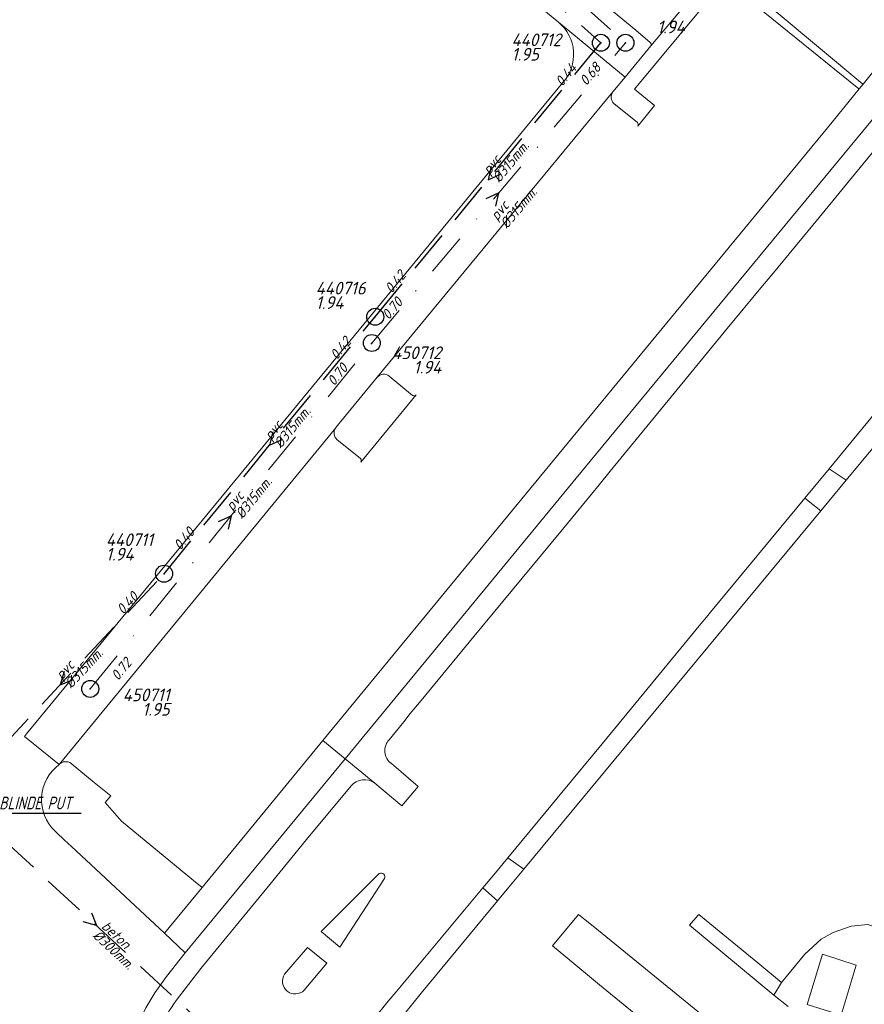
# Model space of a CAD drawing. Extents: x 148869 to 161638, y 453607 to 469810.
# Tile 474 of 656: x 155741 to 155841, y 463579 to 463695. Entities that reach past the tile are written whole.
import ezdxf
from ezdxf.enums import TextEntityAlignment as Align

# ---------------------------------------------------------------- set-up
doc = ezdxf.new("R2010")
doc.units = 0
doc.header["$PDMODE"] = 32
doc.header["$PDSIZE"] = 2
doc.linetypes.add('RI-HWA', pattern=[7.4, 5, -2.4])
doc.linetypes.add('RI-VWA', pattern=[11, 5, -3, 0, -3])
doc.layers.get('0').update_dxf_attribs({"linetype": 'CONTINUOUS'})
for name, color, linetype in [('B-OI-AANPIJLING-niet meenemen', 252, 'CONTINUOUS'), ('B-OI-RI-BIJZONDERDERHEDEN-T18-niet meenemen', 252, 'CONTINUOUS'), ('B-OI-RI-BOB-T18-niet meenemen', 252, 'CONTINUOUS'), ('B-OI-RI-DIAMETER-T18-niet meenemen', 252, 'CONTINUOUS'), ('B-OI-RI-HWA-PUTDEKSELHOOGTE-T25-niet meenemen', 252, 'CONTINUOUS'), ('B-OI-RI-HWA-PUTNUMMER-T25-niet meenemen', 252, 'CONTINUOUS'), ('B-OI-RI-HWA_TRANSPORTLEIDING-G-niet meenemen', 252, 'RI-HWA'), ('B-OI-RI-MATERIAAL-T18-niet meenemen', 252, 'CONTINUOUS'), ('B-OI-RI-STROOMRICHTING-S-niet meenemen', 252, 'CONTINUOUS'), ('B-OI-RI-VWA_PUTDEKSELHOOGTE-T25-niet meenemen', 252, 'CONTINUOUS'), ('gs dwa', 252, 'CONTINUOUS'), ('gs rwa', 252, 'CONTINUOUS')]:
    doc.layers.add(name, color=color, linetype=linetype)
for name, color, linetype, lineweight in [('B-OI-RI-VWA_TRANSPORTLEIDING-G-niet meenemen', 252, 'RI-VWA', 18), ('B-RO-VH-VERHARDING_ASFALT-GV', 251, 'CONTINUOUS', 18), ('B-RO-VH-VERHARDING_STRAATBAKSTEEN-GV', 251, 'CONTINUOUS', 18)]:
    doc.layers.add(name, color=color, linetype=linetype, lineweight=lineweight)
doc.styles.add('iso15', font='ISO.shx', dxfattribs={"oblique": 15})
doc.styles.add('NLCS-ISO-M750_CURSIEF', font='NLCS-ISO.ttf', dxfattribs={"oblique": 15})

# ---------------------------------------------------------------- blocks, each defined once
blk = doc.blocks.new('ACMAP_ANN_TEMPLATE_diam')
at = {"color": 0, "linetype": 'ByBlock', "style": 'iso15', "oblique": 15}
blk.add_attdef('diam', (0.5, -1.3), '', height=1.2, dxfattribs=at)
blk = doc.blocks.new('ACMAP_ANN_TEMPLATE_mat')
at = {"color": 0, "linetype": 'ByBlock', "style": 'iso15', "oblique": 15}
blk.add_attdef('mat', (0.5, 0.2), '', height=1.2, dxfattribs=at)
blk = doc.blocks.new('ACMAP_ANN_TEMPLATE_nap-l')
at = {"color": 0, "linetype": 'ByBlock', "style": 'iso15', "oblique": 15}
blk.add_attdef('nap-l', (3.3, 0.2), '', height=1.2, dxfattribs=at)
blk = doc.blocks.new('ACMAP_ANN_TEMPLATE_nap-r')
at = {"color": 0, "linetype": 'ByBlock', "style": 'iso15', "oblique": 15}
blk.add_attdef('nap-r', text='', height=1.2, dxfattribs=at).set_placement((-4.1, 0.2), align=Align.RIGHT)
blk = doc.blocks.new('ACMAP_ANN_TEMPLATE_puth-dwa')
at = {"color": 0, "linetype": 'ByBlock', "style": 'iso15', "oblique": 15}
blk.add_attdef('puth-dwa', text='', height=1.5, dxfattribs=at).set_placement((2.7, 1), align=Align.RIGHT)
blk = doc.blocks.new('ACMAP_ANN_TEMPLATE_putnr-dwa')
at = {"color": 0, "linetype": 'ByBlock', "style": 'iso15', "oblique": 15}
blk.add_attdef('putnr-dwa', text='', height=1.5, dxfattribs=at).set_placement((2.7, 2.7), align=Align.RIGHT)
blk = doc.blocks.new('ACMAP_ANN_TEMPLATE_puth-rwa')
at = {"color": 0, "linetype": 'ByBlock', "style": 'iso15', "oblique": 15}
blk.add_attdef('puth-rwa', (-2.7, -4.4), '', height=1.5, dxfattribs=at)
blk = doc.blocks.new('ACMAP_ANN_TEMPLATE_putnr-rwa')
at = {"color": 0, "linetype": 'ByBlock', "style": 'iso15', "oblique": 15}
blk.add_attdef('putnr-rwa', (-2.7, -2.7), '', height=1.5, dxfattribs=at)

msp = doc.modelspace()

# ---------------------------------------------------------------- linework, layer by layer
at = {"layer": 'B-OI-AANPIJLING-niet meenemen', "flags": 128}
msp.add_lwpolyline([(155728.39, 463598.84), (155729.75, 463600.18), (155729.12, 463600.61), (155728.39, 463598.84), (155729.22, 463600.54), (155729.33, 463600.47), (155728.39, 463598.84), (155729.54, 463600.33), (155729.65, 463600.25), (155728.39, 463598.84), (155730.07, 463601.35), (155748.52, 463601.35)], dxfattribs=at)
at = {"layer": 'B-OI-RI-HWA_TRANSPORTLEIDING-G-niet meenemen'}
for p, q in [((155763.1, 463733.38), (155809.8, 463692.2)), ((155783.2, 463659.9), (155809.8, 463692.2)), ((155758.3, 463629.6), (155783.2, 463659.9)), ((155733.8, 463603.42), (155758.3, 463629.6)), ((155733.8, 463603.42), (155766.86, 463572.79))]:
    msp.add_line(p, q, dxfattribs=at)
at = {"layer": 'B-OI-RI-STROOMRICHTING-S-niet meenemen'}
for points in [[(155796.86, 463677.62), (155796.5, 463676.05), (155797.97, 463676.7)], [(155796.27, 463673.86), (155797.75, 463674.5), (155797.37, 463672.94)], [(155771.11, 463646.32), (155770.75, 463644.75), (155772.22, 463645.41)], [(155764.73, 463635.75), (155766.2, 463636.41), (155765.85, 463634.84)], [(155746.51, 463618.05), (155746.05, 463616.51), (155747.56, 463617.07)], [(155749.76, 463589.61), (155750.33, 463588.1), (155748.78, 463588.56)]]:
    msp.add_lwpolyline(points, dxfattribs=at)
at = {"layer": 'B-OI-RI-VWA_TRANSPORTLEIDING-G-niet meenemen'}
for p, q in [((155765.86, 463734.12), (155812.7, 463692.2)), ((155782.8, 463656.8), (155812.7, 463692.2)), ((155749.6, 463616.02), (155782.8, 463656.8))]:
    msp.add_line(p, q, dxfattribs=at)
at = {"layer": 'B-RO-VH-VERHARDING_ASFALT-GV', "flags": 128}
for points in [[(155815.62, 463692.22), (155813.93, 463693.68), (155774.96, 463725.73), (155772.16, 463728.08), (155768.98, 463724.14), (155783.56, 463712.15), (155804.61, 463694.79), (155804.8, 463694.63), (155812.66, 463688.15), (155815.68, 463691.84)], [(155851.53, 463694.89), (155808.54, 463642.87), (155779.64, 463607.77), (155783.14, 463604.89), (155786.34, 463602.24), (155786.95, 463602.96), (155788.26, 463604.52), (155785.1, 463607.2)], [(155811.23, 463686.41), (155812.66, 463688.15), (155804.8, 463694.63)], [(155805.31, 463687.5), (155742.09, 463610.72), (155741.85, 463610.39), (155745.92, 463607.09), (155778.54, 463646.79), (155778.57, 463646.83), (155779.46, 463647.94), (155783.42, 463652.76), (155811.23, 463686.41)], [(155784.83, 463610.01), (155786.56, 463612.13), (155787.33, 463613.1), (155788.6, 463614.64), (155794.84, 463622.21), (155805.07, 463634.57), (155809.59, 463640.09), (155810.89, 463641.68), (155816.48, 463648.47), (155824.7, 463658.51), (155828.66, 463663.29), (155829.95, 463664.83), (155835.52, 463671.6), (155839.45, 463676.41), (155840.71, 463677.93), (155845.86, 463684.16)], [(155842.2, 463648.6), (155836.7, 463641.97), (155838.73, 463640.63), (155841.82, 463644.35), (155855.72, 463661.11), (155871.43, 463680.05)], [(155783.14, 463604.89), (155779.64, 463607.77), (155760.81, 463584.9), (155758.58, 463582.09), (155757.21, 463580.18), (155756.16, 463578.39), (155756.1, 463578.28), (155755.15, 463576.48)], [(155759.74, 463579.29), (155762.65, 463583.03), (155768.95, 463590.74), (155770.6, 463592.76), (155775.11, 463598.25), (155780.37, 463604.57)], [(155783.67, 463594.23), (155776.84, 463587.41)], [(155776.84, 463587.41), (155779.02, 463585.58), (155784.29, 463593.64)], [(155785.81, 463576.69), (155788.61, 463580.13), (155797.62, 463591.01), (155795.89, 463592.56), (155785.66, 463580.3), (155784.73, 463579.18), (155784.08, 463578.39), (155783.25, 463577.35), (155779.62, 463572.75)], [(155829.53, 463571.22), (155808.88, 463588.02), (155807.97, 463588.78), (155807.18, 463589.43), (155804.09, 463585.72), (155805.68, 463584.42), (155809.66, 463581.14), (155825.33, 463568.31)], [(155847.25, 463577.78), (155847.37, 463579.51), (155847.17, 463581.4), (155846.83, 463582.63), (155846.24, 463583.97), (155845.4, 463585.32), (155844.11, 463586.78), (155842.93, 463587.68), (155841.27, 463588.24), (155839.31, 463588.03), (155837.18, 463587.28), (155835.76, 463586.5), (155833.85, 463584.72), (155831.1, 463581.41), (155830.2, 463579.92), (155831.88, 463578.56)], [(155777.5, 463583.66), (155775.23, 463585.54), (155772.52, 463582.39)], [(155774.83, 463580.48), (155777.5, 463583.66)]]:
    msp.add_lwpolyline(points, dxfattribs=at)
at = {"layer": 'B-RO-VH-VERHARDING_ASFALT-GV'}
for points in [[(155804.8, 463694.63, -0.427968), (155805.31, 463687.5)], [(155815.68, 463691.84, 0.445097), (155815.62, 463692.22)], [(155785.1, 463607.2, -0.441472), (155784.83, 463610.01)], [(155780.37, 463604.57, -0.404324), (155783.14, 463604.89)], [(155784.29, 463593.64, 0.78364), (155783.67, 463594.23)], [(155772.52, 463582.39, 0.905806), (155774.83, 463580.48)], [(155756.16, 463572.22, -0.072013), (155759.74, 463579.29)]]:
    msp.add_lwpolyline(points, format="xyb", dxfattribs=at)
at = {"layer": 'B-RO-VH-VERHARDING_ASFALT-GV', "flags": 128}
for points in [[(155836.7, 463641.97), (155833.85, 463638.52), (155835.73, 463637.01), (155838.73, 463640.63)], [(155804.11, 463602.48), (155798.83, 463596.11), (155800.73, 463594.77), (155805.28, 463600.27), (155835.73, 463637.01), (155833.85, 463638.52), (155822.74, 463625.07), (155822.25, 463624.47), (155821.6, 463623.69), (155809.94, 463609.52), (155805.19, 463603.79)], [(155799.15, 463592.86), (155800.73, 463594.77), (155798.83, 463596.11), (155797.36, 463594.34), (155795.89, 463592.56), (155797.62, 463591.01)], [(155830.2, 463579.92), (155831.1, 463581.41), (155828.32, 463583.7), (155821.34, 463589.42), (155821.24, 463589.31), (155820.27, 463588.14)], [(155835.94, 463584.72), (155839.89, 463583.46), (155838.12, 463577.56), (155834.14, 463578.8)]]:
    msp.add_lwpolyline(points, close=True, dxfattribs=at)
at = {"layer": 'B-RO-VH-VERHARDING_STRAATBAKSTEEN-GV', "flags": 128}
for points in [[(155814.15, 463682.38), (155816.14, 463684.8), (155814.21, 463686.39), (155813.78, 463686.73), (155824.4, 463699.58), (155824.42, 463699.57), (155840.23, 463686.79), (155840.27, 463686.76), (155840.72, 463687.32), (155840.7, 463687.34), (155825.47, 463700.04), (155825.3, 463700.14), (155825.06, 463700.34), (155823.74, 463701.42), (155815.68, 463691.84), (155812.66, 463688.15)], [(155812.66, 463688.15), (155811.23, 463686.41)], [(155811.35, 463685.03), (155814.11, 463682.8)], [(155783.42, 463652.76), (155779.46, 463647.94), (155778.57, 463646.83), (155778.54, 463646.79)], [(155787.6, 463650.62), (155784.85, 463652.9)], [(155781.49, 463642.75), (155788.02, 463650.68)], [(155778.69, 463645.43), (155781.46, 463643.17)], [(155745.45, 463599.24), (155745.65, 463599.05), (155746.53, 463598.21), (155747.4, 463597.45), (155758.34, 463587.21), (155762.78, 463592.6), (155761.77, 463593.43), (155753.28, 463600.42), (155751.37, 463602.61), (155752.04, 463603.41), (155750.06, 463604.98), (155747.35, 463607.23)]]:
    msp.add_lwpolyline(points, dxfattribs=at)
for points in [[(155851.53, 463694.89), (155849.44, 463696.62), (155849.16, 463696.24), (155847.93, 463696.24), (155844.81, 463692.44), (155842.32, 463689.32), (155841.03, 463687.71), (155840.72, 463687.32), (155840.27, 463686.76), (155837.06, 463682.85), (155805.42, 463644.46), (155777.02, 463609.92), (155779.64, 463607.77), (155808.54, 463642.87)], [(155777.02, 463609.92), (155762.78, 463592.6), (155758.34, 463587.21), (155760.81, 463584.9), (155779.64, 463607.77)]]:
    msp.add_lwpolyline(points, close=True, dxfattribs=at)
at = {"layer": 'B-RO-VH-VERHARDING_STRAATBAKSTEEN-GV'}
for points in [[(155811.23, 463686.41, 0.392862), (155811.35, 463685.03)], [(155814.11, 463682.8, -0.370915), (155814.15, 463682.38)], [(155784.85, 463652.9, 0.391745), (155783.42, 463652.76)], [(155788.02, 463650.68, -0.360701), (155787.6, 463650.62)], [(155778.54, 463646.79, 0.394616), (155778.69, 463645.43)], [(155781.46, 463643.17, -0.383626), (155781.49, 463642.75)], [(155747.35, 463607.23, 0.382241), (155745.92, 463607.09)], [(155745.92, 463607.09, 0.464011), (155745.45, 463599.24)]]:
    msp.add_lwpolyline(points, format="xyb", dxfattribs=at)
at = {"layer": 'gs dwa'}
for p in [(155812.7, 463692.2), (155782.8, 463656.8), (155749.6, 463616.02)]:
    msp.add_point(p, dxfattribs=at)
at = {"layer": 'gs rwa'}
for p in [(155809.8, 463692.2), (155783.2, 463659.9), (155758.3, 463629.6)]:
    msp.add_point(p, dxfattribs=at)

# ---------------------------------------------------------------- block references
at = {"layer": 'B-OI-RI-BOB-T18-niet meenemen'}
ref = msp.add_blockref('ACMAP_ANN_TEMPLATE_nap-r', (155809.8, 463692.2), dxfattribs=dict(at, rotation=50.52754015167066))
ref.add_attrib('nap-r', '0.44', dxfattribs={"layer": '0', "color": 0, "linetype": 'ByBlock', "height": 1.2, "rotation": 50.5275, "style": 'NLCS-ISO-M750_CURSIEF', "oblique": 15}).set_placement((155807.04, 463689.16), align=Align.RIGHT)
ref = msp.add_blockref('ACMAP_ANN_TEMPLATE_nap-r', (155812.7, 463692.2), dxfattribs=dict(at, rotation=49.81446799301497))
ref.add_attrib('nap-r', '0.68', dxfattribs={"layer": '0', "color": 0, "linetype": 'ByBlock', "height": 1.2, "rotation": 49.8145, "style": 'NLCS-ISO-M750_CURSIEF', "oblique": 15}).set_placement((155809.9, 463689.2), align=Align.RIGHT)
ref = msp.add_blockref('ACMAP_ANN_TEMPLATE_nap-l', (155783.2, 463659.9), dxfattribs=dict(at, rotation=50.52754015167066))
ref.add_attrib('nap-l', '0.42', (155785.14, 463662.57), dxfattribs={"layer": '0', "color": 0, "linetype": 'ByBlock', "height": 1.2, "rotation": 50.5275, "style": 'NLCS-ISO-M750_CURSIEF', "oblique": 15})
ref = msp.add_blockref('ACMAP_ANN_TEMPLATE_nap-l', (155782.8, 463656.8), dxfattribs=dict(at, rotation=49.81446799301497))
ref.add_attrib('nap-l', '0.70', (155784.78, 463659.45), dxfattribs={"layer": '0', "color": 0, "linetype": 'ByBlock', "height": 1.2, "rotation": 49.8145, "style": 'NLCS-ISO-M750_CURSIEF', "oblique": 15})
ref = msp.add_blockref('ACMAP_ANN_TEMPLATE_nap-r', (155783.2, 463659.9), dxfattribs=dict(at, rotation=50.58724396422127))
ref.add_attrib('nap-r', '0.42', dxfattribs={"layer": '0', "color": 0, "linetype": 'ByBlock', "height": 1.2, "rotation": 50.5872, "style": 'NLCS-ISO-M750_CURSIEF', "oblique": 15}).set_placement((155780.44, 463656.86), align=Align.RIGHT)
ref = msp.add_blockref('ACMAP_ANN_TEMPLATE_nap-r', (155782.8, 463656.8), dxfattribs=dict(at, rotation=50.85011802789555))
ref.add_attrib('nap-r', '0.70', dxfattribs={"layer": '0', "color": 0, "linetype": 'ByBlock', "height": 1.2, "rotation": 50.8501, "style": 'NLCS-ISO-M750_CURSIEF', "oblique": 15}).set_placement((155780.06, 463653.75), align=Align.RIGHT)
ref = msp.add_blockref('ACMAP_ANN_TEMPLATE_nap-l', (155758.3, 463629.6), dxfattribs=dict(at, rotation=50.58724396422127))
ref.add_attrib('nap-l', '0.40', (155760.24, 463632.28), dxfattribs={"layer": '0', "color": 0, "linetype": 'ByBlock', "height": 1.2, "rotation": 50.5872, "style": 'NLCS-ISO-M750_CURSIEF', "oblique": 15})
ref = msp.add_blockref('ACMAP_ANN_TEMPLATE_nap-r', (155758.3, 463629.6), dxfattribs=dict(at, rotation=46.89861237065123))
ref.add_attrib('nap-r', '0.40', dxfattribs={"layer": '0', "color": 0, "linetype": 'ByBlock', "height": 1.2, "rotation": 46.8986, "style": 'NLCS-ISO-M750_CURSIEF', "oblique": 15}).set_placement((155755.35, 463626.74), align=Align.RIGHT)
ref = msp.add_blockref('ACMAP_ANN_TEMPLATE_nap-l', (155750.94, 463614.22), dxfattribs=dict(at, rotation=50.85011802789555))
ref.add_attrib('nap-l', '0.72', (155752.87, 463616.91), dxfattribs={"layer": '0', "color": 0, "linetype": 'ByBlock', "height": 1.2, "rotation": 50.8501, "style": 'NLCS-ISO-M750_CURSIEF', "oblique": 15})
at = {"layer": 'B-OI-RI-DIAMETER-T18-niet meenemen'}
ref = msp.add_blockref('ACMAP_ANN_TEMPLATE_diam', (155796.5, 463676.05), dxfattribs=dict(at, rotation=50.52754015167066))
ref.add_attrib('diam', '%%c315mm.', (155797.82, 463675.61), dxfattribs={"layer": '0', "color": 0, "linetype": 'ByBlock', "height": 1.2, "rotation": 50.5275, "style": 'NLCS-ISO-M750_CURSIEF', "oblique": 15})
ref = msp.add_blockref('ACMAP_ANN_TEMPLATE_diam', (155797.4, 463670.65), dxfattribs=dict(at, rotation=49.81446799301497))
ref.add_attrib('diam', '%%c315mm.', (155798.72, 463670.2), dxfattribs={"layer": '0', "color": 0, "linetype": 'ByBlock', "height": 1.2, "rotation": 49.8145, "style": 'NLCS-ISO-M750_CURSIEF', "oblique": 15})
ref = msp.add_blockref('ACMAP_ANN_TEMPLATE_diam', (155770.75, 463644.75), dxfattribs=dict(at, rotation=50.58724396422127))
ref.add_attrib('diam', '%%c315mm.', (155772.07, 463644.31), dxfattribs={"layer": '0', "color": 0, "linetype": 'ByBlock', "height": 1.2, "rotation": 50.5872, "style": 'NLCS-ISO-M750_CURSIEF', "oblique": 15})
ref = msp.add_blockref('ACMAP_ANN_TEMPLATE_diam', (155766.2, 463636.41), dxfattribs=dict(at, rotation=50.85011802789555))
ref.add_attrib('diam', '%%c315mm.', (155767.52, 463635.98), dxfattribs={"layer": '0', "color": 0, "linetype": 'ByBlock', "height": 1.2, "rotation": 50.8501, "style": 'NLCS-ISO-M750_CURSIEF', "oblique": 15})
ref = msp.add_blockref('ACMAP_ANN_TEMPLATE_diam', (155746.05, 463616.51), dxfattribs=dict(at, rotation=46.89861237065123))
ref.add_attrib('diam', '%%c315mm.', (155747.34, 463615.99), dxfattribs={"layer": '0', "color": 0, "linetype": 'ByBlock', "height": 1.2, "rotation": 46.8986, "style": 'NLCS-ISO-M750_CURSIEF', "oblique": 15})
ref = msp.add_blockref('ACMAP_ANN_TEMPLATE_diam', (155750.33, 463588.1), dxfattribs=dict(at, rotation=317.1849779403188))
ref.add_attrib('diam', '%%c300mm.', (155749.81, 463586.81), dxfattribs={"layer": '0', "color": 0, "linetype": 'ByBlock', "height": 1.2, "rotation": 317.185, "style": 'NLCS-ISO-M750_CURSIEF', "oblique": 15})
at = {"layer": 'B-OI-RI-HWA-PUTDEKSELHOOGTE-T25-niet meenemen'}
ref = msp.add_blockref('ACMAP_ANN_TEMPLATE_puth-rwa', (155801.97, 463694.5), dxfattribs=at)
ref.add_attrib('puth-rwa', '1.95', (155799.27, 463690.1), dxfattribs={"layer": '0', "color": 0, "linetype": 'ByBlock', "height": 1.5, "style": 'NLCS-ISO-M750_CURSIEF', "oblique": 15})
ref = msp.add_blockref('ACMAP_ANN_TEMPLATE_puth-rwa', (155778.88, 463665.22), dxfattribs=at)
ref.add_attrib('puth-rwa', '1.94', (155776.18, 463660.82), dxfattribs={"layer": '0', "color": 0, "linetype": 'ByBlock', "height": 1.5, "style": 'NLCS-ISO-M750_CURSIEF', "oblique": 15})
ref = msp.add_blockref('ACMAP_ANN_TEMPLATE_puth-rwa', (155754.14, 463635.55), dxfattribs=at)
ref.add_attrib('puth-rwa', '1.94', (155751.44, 463631.15), dxfattribs={"layer": '0', "color": 0, "linetype": 'ByBlock', "height": 1.5, "style": 'NLCS-ISO-M750_CURSIEF', "oblique": 15})
at = {"layer": 'B-OI-RI-HWA-PUTNUMMER-T25-niet meenemen'}
ref = msp.add_blockref('ACMAP_ANN_TEMPLATE_putnr-rwa', (155801.97, 463694.5), dxfattribs=at)
ref.add_attrib('putnr-rwa', '440712', (155799.27, 463691.8), dxfattribs={"layer": '0', "color": 0, "linetype": 'ByBlock', "height": 1.5, "style": 'NLCS-ISO-M750_CURSIEF', "oblique": 15})
ref = msp.add_blockref('ACMAP_ANN_TEMPLATE_putnr-rwa', (155778.88, 463665.22), dxfattribs=at)
ref.add_attrib('putnr-rwa', '440716', (155776.18, 463662.52), dxfattribs={"layer": '0', "color": 0, "linetype": 'ByBlock', "height": 1.5, "style": 'NLCS-ISO-M750_CURSIEF', "oblique": 15})
ref = msp.add_blockref('ACMAP_ANN_TEMPLATE_putnr-rwa', (155754.14, 463635.55), dxfattribs=at)
ref.add_attrib('putnr-rwa', '440711', (155751.44, 463632.85), dxfattribs={"layer": '0', "color": 0, "linetype": 'ByBlock', "height": 1.5, "style": 'NLCS-ISO-M750_CURSIEF', "oblique": 15})
at = {"layer": 'B-OI-RI-MATERIAAL-T18-niet meenemen'}
ref = msp.add_blockref('ACMAP_ANN_TEMPLATE_mat', (155796.5, 463676.05), dxfattribs=dict(at, rotation=50.52754015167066))
ref.add_attrib('mat', 'pvc', (155796.66, 463676.56), dxfattribs={"layer": '0', "color": 0, "linetype": 'ByBlock', "height": 1.2, "rotation": 50.5275, "style": 'NLCS-ISO-M750_CURSIEF', "oblique": 15})
ref = msp.add_blockref('ACMAP_ANN_TEMPLATE_mat', (155797.4, 463670.65), dxfattribs=dict(at, rotation=49.81446799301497))
ref.add_attrib('mat', 'pvc', (155797.57, 463671.16), dxfattribs={"layer": '0', "color": 0, "linetype": 'ByBlock', "height": 1.2, "rotation": 49.8145, "style": 'NLCS-ISO-M750_CURSIEF', "oblique": 15})
ref = msp.add_blockref('ACMAP_ANN_TEMPLATE_mat', (155770.75, 463644.75), dxfattribs=dict(at, rotation=50.58724396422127))
ref.add_attrib('mat', 'pvc', (155770.91, 463645.26), dxfattribs={"layer": '0', "color": 0, "linetype": 'ByBlock', "height": 1.2, "rotation": 50.5872, "style": 'NLCS-ISO-M750_CURSIEF', "oblique": 15})
ref = msp.add_blockref('ACMAP_ANN_TEMPLATE_mat', (155766.2, 463636.41), dxfattribs=dict(at, rotation=50.85011802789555))
ref.add_attrib('mat', 'pvc', (155766.36, 463636.92), dxfattribs={"layer": '0', "color": 0, "linetype": 'ByBlock', "height": 1.2, "rotation": 50.8501, "style": 'NLCS-ISO-M750_CURSIEF', "oblique": 15})
ref = msp.add_blockref('ACMAP_ANN_TEMPLATE_mat', (155746.05, 463616.51), dxfattribs=dict(at, rotation=46.89861237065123))
ref.add_attrib('mat', 'pvc', (155746.25, 463617.01), dxfattribs={"layer": '0', "color": 0, "linetype": 'ByBlock', "height": 1.2, "rotation": 46.8986, "style": 'NLCS-ISO-M750_CURSIEF', "oblique": 15})
ref = msp.add_blockref('ACMAP_ANN_TEMPLATE_mat', (155750.33, 463588.1), dxfattribs=dict(at, rotation=317.1849779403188))
ref.add_attrib('mat', 'beton', (155750.83, 463587.91), dxfattribs={"layer": '0', "color": 0, "linetype": 'ByBlock', "height": 1.2, "rotation": 317.185, "style": 'NLCS-ISO-M750_CURSIEF', "oblique": 15})
at = {"layer": 'B-OI-RI-VWA_PUTDEKSELHOOGTE-T25-niet meenemen'}
ref = msp.add_blockref('ACMAP_ANN_TEMPLATE_puth-dwa', (155816.99, 463692.32), dxfattribs=at)
ref.add_attrib('puth-dwa', '1.94', dxfattribs={"layer": '0', "color": 0, "linetype": 'ByBlock', "height": 1.5, "style": 'NLCS-ISO-M750_CURSIEF', "oblique": 15}).set_placement((155819.69, 463693.32), align=Align.RIGHT)
ref = msp.add_blockref('ACMAP_ANN_TEMPLATE_putnr-dwa', (155788.28, 463652.2), dxfattribs=at)
ref.add_attrib('putnr-dwa', '450712', dxfattribs={"layer": '0', "color": 0, "linetype": 'ByBlock', "height": 1.5, "style": 'NLCS-ISO-M750_CURSIEF', "oblique": 15}).set_placement((155790.98, 463654.9), align=Align.RIGHT)
ref = msp.add_blockref('ACMAP_ANN_TEMPLATE_puth-dwa', (155788.28, 463652.2), dxfattribs=at)
ref.add_attrib('puth-dwa', '1.94', dxfattribs={"layer": '0', "color": 0, "linetype": 'ByBlock', "height": 1.5, "style": 'NLCS-ISO-M750_CURSIEF', "oblique": 15}).set_placement((155790.98, 463653.2), align=Align.RIGHT)
ref = msp.add_blockref('ACMAP_ANN_TEMPLATE_putnr-dwa', (155756.26, 463611.86), dxfattribs=at)
ref.add_attrib('putnr-dwa', '450711', dxfattribs={"layer": '0', "color": 0, "linetype": 'ByBlock', "height": 1.5, "style": 'NLCS-ISO-M750_CURSIEF', "oblique": 15}).set_placement((155758.96, 463614.56), align=Align.RIGHT)
ref = msp.add_blockref('ACMAP_ANN_TEMPLATE_puth-dwa', (155756.26, 463611.86), dxfattribs=at)
ref.add_attrib('puth-dwa', '1.95', dxfattribs={"layer": '0', "color": 0, "linetype": 'ByBlock', "height": 1.5, "style": 'NLCS-ISO-M750_CURSIEF', "oblique": 15}).set_placement((155758.96, 463612.86), align=Align.RIGHT)

# ---------------------------------------------------------------- texts
at = {"layer": 'B-OI-RI-BIJZONDERDERHEDEN-T18-niet meenemen', "style": 'NLCS-ISO-M750_CURSIEF', "oblique": 15, "width": 0.8}
msp.add_text('BLINDE PUT', height=1.5, dxfattribs=at).set_placement((155738.86, 463601.81))

doc.saveas('drawing.dxf')
